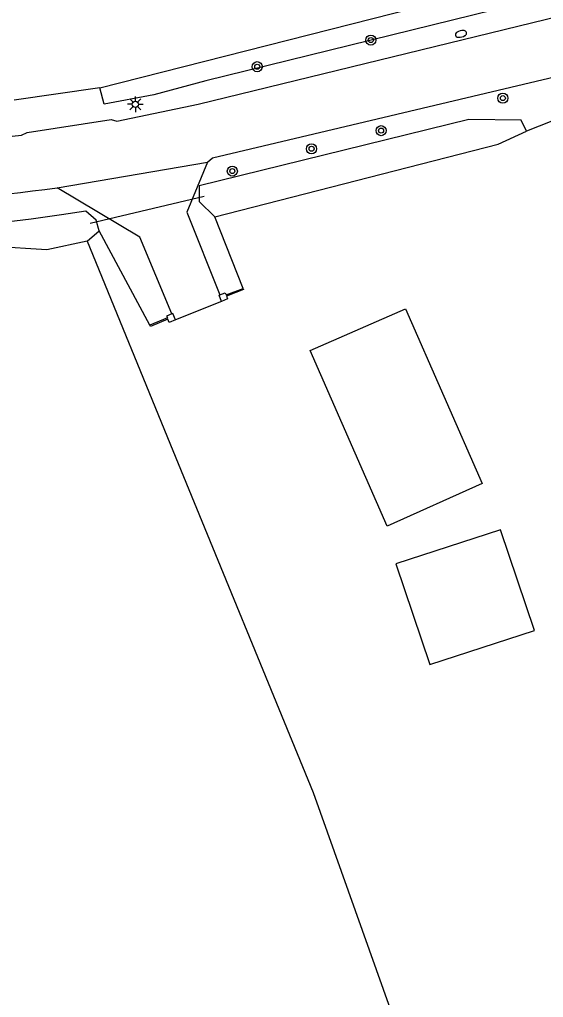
# Model space of a CAD drawing. Extents: x 135999 to 138000, y 396000 to 398501.
# Drawn here: x 137261.4 to 137302.8, y 397128.7 to 397206.2 of the extents above; entities that cross this region are included whole.
import ezdxf

# ---------------------------------------------------------------- set-up
doc = ezdxf.new("R2010")
doc.units = 0
for name, color, linetype in [('gg-afsc-draadraster', 7, 'Continuous'), ('gg-afsc-hekwerk', 7, 'Continuous'), ('gg-afsc-muur', 7, 'Continuous'), ('gg-bbg-bijgebouw', 7, 'Continuous'), ('gg-knt-verharding', 7, 'Continuous'), ('gg-kntw-bovenkant insteek waterloop', 7, 'Continuous'), ('gg-kntw-greppel-droge sloot', 7, 'Continuous'), ('gg-kwrk-duiker nz buis', 7, 'Continuous'), ('gt-grn-groengrens', 7, 'Continuous'), ('gt-symb-boom', 7, 'Continuous'), ('gt-symb-brandkraan', 7, 'Continuous'), ('gt-symb-lichtmast', 7, 'Continuous'), ('gx-grn-maaiveld', 7, 'Continuous')]:
    doc.layers.add(name, color=color, linetype=linetype)

# ---------------------------------------------------------------- blocks, each defined once
blk = doc.blocks.new('gt0-BOOM')
at = {"layer": 'gt-symb-boom'}
for radius in [0.4, 0.2]:
    blk.add_circle((0, 0), radius, dxfattribs=at)
blk = doc.blocks.new('gt0-BR')
at = {"layer": 'gt-symb-brandkraan'}
for centre, radius, start, end in [((-0.244, 0), 0.206, 107.56694, 252.43307), ((0.599, -2.664), 3, 106.89205, 107.56694), ((0, -0.691), 0.938, 73.10799, 106.89205), ((-0.599, -2.664), 3, 72.43309, 73.10799), ((0.244, 0), 0.206, 287.56695, 72.43309), ((0.599, 2.664), 3, 252.43307, 253.10797), ((0, 0.691), 0.938, 253.10797, 286.89206), ((-0.599, 2.664), 3, 286.89206, 287.56695)]:
    blk.add_arc(centre, radius, start, end, dxfattribs=at)
blk = doc.blocks.new('gt0-LMAST')
at = {"layer": 'gt-symb-lichtmast'}
for p, q in [((-0.182, 0.173), (-0.447, 0.438)), ((-0.005, 0.246), (-0.005, 0.621)), ((0.172, 0.173), (0.437, 0.438)), ((-0.255, -0.004), (-0.63, -0.004)), ((-0.182, -0.181), (-0.447, -0.446)), ((-0.005, -0.254), (-0.005, -0.629)), ((0.437, -0.446), (0.172, -0.181)), ((0.245, -0.004), (0.62, -0.004))]:
    blk.add_line(p, q, dxfattribs=at)
blk.add_circle((-0.005, -0.004), 0.25, dxfattribs=at)

msp = doc.modelspace()

# ---------------------------------------------------------------- linework, layer by layer
at = {"layer": 'gg-afsc-draadraster'}
msp.add_line((137267.699, 397200.819), (137260.936, 397199.832), dxfattribs=at)
at = {"layer": 'gg-afsc-hekwerk'}
msp.add_line((137277.336, 397183.89), (137273.692, 397182.431), dxfattribs=at)
at = {"layer": 'gg-afsc-muur'}
for points in [[(137277.336, 397183.89), (137277.151, 397184.375), (137277.218, 397184.401)], [(137277.218, 397184.401), (137277.645, 397184.564), (137277.706, 397184.405), (137279.048, 397184.921)], [(137279.048, 397184.921), (137279.088, 397184.819), (137277.746, 397184.302), (137277.831, 397184.079), (137277.336, 397183.89)], [(137273.42, 397182.892), (137273, 397182.72), (137273.058, 397182.58), (137271.667, 397182.009)], [(137273.692, 397182.431), (137273.491, 397182.921), (137273.42, 397182.892)], [(137273.692, 397182.431), (137273.202, 397182.229), (137273.099, 397182.478), (137271.709, 397181.907), (137271.667, 397182.009)]]:
    msp.add_lwpolyline(points, dxfattribs=at)
at = {"layer": 'gg-bbg-bijgebouw'}
for points in [[(137284.355, 397179.987), (137291.927, 397183.289), (137297.978, 397169.458), (137290.454, 397166.076), (137284.355, 397179.987)], [(137291.138, 397163.096), (137293.839, 397155.099), (137302.127, 397157.818), (137299.439, 397165.782), (137291.138, 397163.096)]]:
    msp.add_lwpolyline(points, dxfattribs=at)
at = {"layer": 'gg-knt-verharding'}
msp.add_line((137264.321, 397192.877), (137276.247, 397194.932), dxfattribs=at)
for points in [[(137261.509, 397197.064), (137261.949, 397197.283), (137268.618, 397198.295), (137269.056, 397198.18), (137275.491, 397199.507), (137329.492, 397212.716), (137340.552, 397215.479)], [(137276.247, 397194.932), (137276.64, 397195.274), (137305.276, 397202.064), (137305.54, 397202.123)], [(137276.247, 397194.932), (137274.605, 397190.948), (137277.218, 397184.401)], [(137273.42, 397182.892), (137270.88, 397188.982), (137264.321, 397192.877)]]:
    msp.add_lwpolyline(points, dxfattribs=at)
for centre, radius, start, end in [((137242.815, 397348.872), 152.955, 268.11588, 277.02023), ((137243.498, 397354.085), 162.548, 271.85576, 277.35999)]:
    msp.add_arc(centre, radius, start, end, dxfattribs=at)
at = {"layer": 'gg-kntw-bovenkant insteek waterloop'}
msp.add_lwpolyline([(137267.66, 397189.492), (137267.415, 397190.32), (137266.594, 397191.046), (137264.679, 397190.758), (137262.262, 397190.406), (137258.931, 397190.018), (137259.031, 397188.726), (137259.275, 397188.237)], dxfattribs=at)
at = {"layer": 'gg-kntw-greppel-droge sloot'}
msp.add_line((137267.699, 397200.819), (137302.147, 397209.578), dxfattribs=at)
for points in [[(137302.147, 397209.578), (137302.173, 397207.811), (137276.099, 397201.357), (137271.99, 397200.25), (137268.045, 397199.518), (137267.699, 397200.819)], [(137301.499, 397197.385), (137301.078, 397198.256), (137296.933, 397198.317), (137275.563, 397193.045), (137275.574, 397191.793), (137276.806, 397190.599)], [(137276.806, 397190.599), (137299.253, 397196.347), (137301.499, 397197.385)]]:
    msp.add_lwpolyline(points, dxfattribs=at)
at = {"layer": 'gg-kwrk-duiker nz buis'}
msp.add_line((137275.967, 397192.208), (137266.931, 397190.049), dxfattribs=at)
at = {"layer": 'gt-grn-groengrens'}
for p, q in [((137303.506, 397198.185), (137301.499, 397197.385)), ((137279.048, 397184.921), (137276.806, 397190.599)), ((137271.667, 397182.009), (137267.66, 397189.492))]:
    msp.add_line(p, q, dxfattribs=at)
at = {"layer": 'gx-grn-maaiveld'}
msp.add_line((137266.718, 397188.671), (137267.66, 397189.492), dxfattribs=at)
for points in [[(137266.718, 397188.671), (137263.51, 397187.971), (137259.275, 397188.237)], [(137266.718, 397188.671), (137273.489, 397172.079), (137284.601, 397144.96), (137293.465, 397120.023), (137321.299, 397128.275), (137337.509, 397133.519), (137380.101, 397146.619)]]:
    msp.add_lwpolyline(points, dxfattribs=at)

# ---------------------------------------------------------------- block references
at = {"layer": 'gt-symb-boom'}
for p in [(137289.171, 397204.597), (137280.178, 397202.489), (137299.628, 397199.998), (137289.982, 397197.42), (137284.476, 397195.984), (137278.202, 397194.215)]:
    msp.add_blockref('gt0-BOOM', p, dxfattribs=at)
at = {"layer": 'gt-symb-brandkraan', "rotation": -166.22785456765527}
msp.add_blockref('gt0-BR', (137296.311, 397205.085), dxfattribs=at)
at = {"layer": 'gt-symb-lichtmast'}
msp.add_blockref('gt0-LMAST', (137270.525, 397199.51), dxfattribs=at)

doc.saveas('drawing.dxf')
